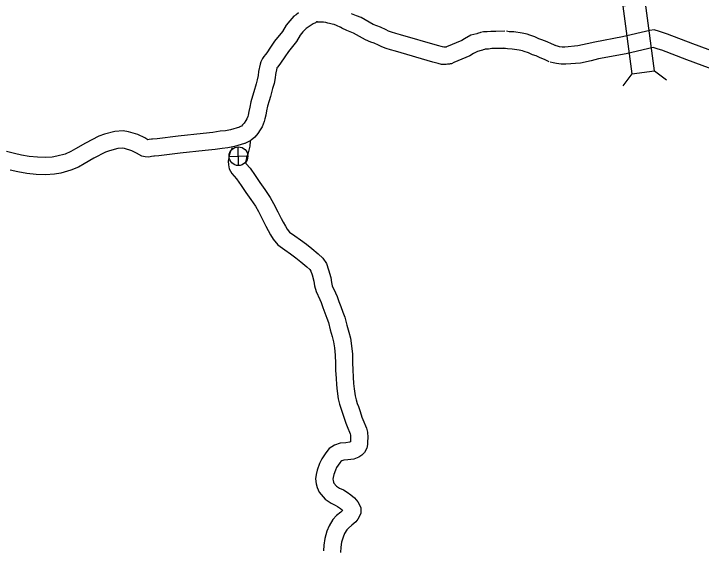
# Model space of a CAD drawing. Extents: x -939622 to -934245, y 1383184 to 1385301.
# Drawn here: x -935165.51 to -935129.52, y 1384319.89 to 1384348.01 of the extents above; entities that cross this region are included whole.
import ezdxf

# ---------------------------------------------------------------- set-up
doc = ezdxf.new("R2010")
doc.units = 0
for name, color, linetype in [('Level 10', 7, 'Continuous'), ('Level 20', 7, 'Continuous'), ('Level 26', 7, 'Continuous')]:
    doc.layers.add(name, color=color, linetype=linetype)

msp = doc.modelspace()

# ---------------------------------------------------------------- linework, layer by layer
at = {"layer": 'Level 10'}
for points in [[(-935150.613, 1384348.056), (-935150.733, 1384347.965), (-935150.845, 1384347.883), (-935151.057, 1384347.647), (-935151.246, 1384347.408), (-935151.448, 1384347.09), (-935151.855, 1384346.574), (-935152.068, 1384346.265), (-935152.267, 1384345.967), (-935152.337, 1384345.882), (-935152.419, 1384345.782), (-935152.496, 1384345.68), (-935152.584, 1384345.504), (-935152.618, 1384345.375), (-935152.698, 1384344.987), (-935152.724, 1384344.792), (-935152.765, 1384344.564), (-935152.828, 1384344.342), (-935152.942, 1384343.933), (-935153.011, 1384343.702), (-935153.095, 1384343.4), (-935153.154, 1384343.122), (-935153.202, 1384342.892), (-935153.241, 1384342.709), (-935153.256, 1384342.645), (-935153.305, 1384342.522), (-935153.368, 1384342.43), (-935153.456, 1384342.289), (-935153.537, 1384342.194), (-935153.598, 1384342.141), (-935153.641, 1384342.118), (-935153.713, 1384342.078), (-935153.716, 1384342.076)], [(-935139.806, 1384347.102), (-935140.269, 1384347.094), (-935140.539, 1384347.09), (-935140.727, 1384347.067), (-935140.781, 1384347.065), (-935140.801, 1384347.065), (-935140.928, 1384347.067), (-935141.071, 1384347.026), (-935141.103, 1384347.017), (-935141.186, 1384346.994), (-935141.242, 1384346.976), (-935141.273, 1384346.967), (-935141.574, 1384346.891), (-935141.915, 1384346.701), (-935142.055, 1384346.607), (-935142.849, 1384346.28), (-935142.877, 1384346.266), (-935142.889, 1384346.265), (-935142.926, 1384346.262), (-935142.999, 1384346.26), (-935143.058, 1384346.278), (-935143.332, 1384346.349), (-935145.266, 1384346.91), (-935145.518, 1384346.989), (-935145.733, 1384347.058), (-935145.891, 1384347.109), (-935146.022, 1384347.179), (-935146.32, 1384347.318), (-935146.511, 1384347.379), (-935146.7, 1384347.458), (-935147.33, 1384347.811), (-935147.564, 1384347.909), (-935147.829, 1384348.009)], [(-935149.619, 1384347.587), (-935149.655, 1384347.583), (-935149.724, 1384347.542), (-935149.83, 1384347.48), (-935149.942, 1384347.42), (-935150.093, 1384347.32), (-935150.196, 1384347.243), (-935150.238, 1384347.212), (-935150.37, 1384347.066), (-935150.512, 1384346.887), (-935150.713, 1384346.569), (-935151.13, 1384346.04), (-935151.323, 1384345.761), (-935151.545, 1384345.428), (-935151.643, 1384345.31), (-935151.712, 1384345.226), (-935151.728, 1384345.205), (-935151.737, 1384345.186), (-935151.741, 1384345.17), (-935151.81, 1384344.837), (-935151.834, 1384344.653), (-935151.887, 1384344.361), (-935151.961, 1384344.098), (-935152.077, 1384343.683), (-935152.146, 1384343.453), (-935152.221, 1384343.185), (-935152.274, 1384342.937), (-935152.321, 1384342.708), (-935152.363, 1384342.51), (-935152.396, 1384342.373), (-935152.505, 1384342.096), (-935152.615, 1384341.936), (-935152.729, 1384341.753), (-935152.897, 1384341.559), (-935153.077, 1384341.401), (-935153.206, 1384341.329), (-935153.34, 1384341.256), (-935153.409, 1384341.231)], [(-935149.66, 1384347.584), (-935149.416, 1384347.587), (-935149.356, 1384347.594), (-935149.314, 1384347.592), (-935149.295, 1384347.59), (-935149.198, 1384347.567), (-935149.092, 1384347.547), (-935148.979, 1384347.523), (-935148.839, 1384347.488), (-935148.76, 1384347.468), (-935148.64, 1384347.415), (-935148.411, 1384347.32)], [(-935139.79, 1384346.203), (-935140.255, 1384346.194), (-935140.477, 1384346.191), (-935140.66, 1384346.168), (-935140.757, 1384346.166), (-935140.796, 1384346.165), (-935140.808, 1384346.165), (-935140.825, 1384346.16), (-935140.865, 1384346.149), (-935140.93, 1384346.131), (-935140.976, 1384346.116), (-935141.035, 1384346.099), (-935141.24, 1384346.047), (-935141.443, 1384345.934), (-935141.627, 1384345.809), (-935142.478, 1384345.46), (-935142.6, 1384345.399), (-935142.673, 1384345.387), (-935142.7, 1384345.381), (-935142.802, 1384345.369), (-935142.878, 1384345.363), (-935143.117, 1384345.357), (-935143.3, 1384345.411), (-935143.57, 1384345.481), (-935145.526, 1384346.049), (-935145.788, 1384346.131), (-935146.009, 1384346.201), (-935146.245, 1384346.277), (-935146.425, 1384346.374), (-935146.649, 1384346.479), (-935146.822, 1384346.534), (-935147.094, 1384346.647), (-935147.725, 1384347), (-935147.897, 1384347.072), (-935148.074, 1384347.139), (-935148.336, 1384347.258), (-935148.408, 1384347.319)], [(-935126.801, 1384345.278), (-935129.958, 1384346.444), (-935131.28, 1384346.95), (-935131.497, 1384347.022), (-935131.708, 1384347.091), (-935131.975, 1384347.18), (-935132.21, 1384347.132), (-935133.635, 1384346.799), (-935135.097, 1384346.533), (-935135.496, 1384346.432), (-935135.974, 1384346.329), (-935136.656, 1384346.272), (-935136.803, 1384346.27), (-935136.941, 1384346.289), (-935137.048, 1384346.313), (-935137.169, 1384346.348)], [(-935137.115, 1384346.329), (-935137.364, 1384346.438), (-935137.583, 1384346.537), (-935137.858, 1384346.655), (-935138.027, 1384346.707), (-935138.225, 1384346.801), (-935138.496, 1384346.895), (-935138.628, 1384346.942), (-935138.892, 1384346.999), (-935139.336, 1384347.06), (-935139.573, 1384347.071), (-935139.723, 1384347.096)], [(-935137.476, 1384345.504), (-935137.73, 1384345.615), (-935137.946, 1384345.713), (-935138.168, 1384345.809), (-935138.354, 1384345.865), (-935138.568, 1384345.968), (-935138.793, 1384346.046), (-935138.873, 1384346.074), (-935139.049, 1384346.112), (-935139.418, 1384346.163), (-935139.668, 1384346.174), (-935139.873, 1384346.209)], [(-935127.067, 1384344.417), (-935130.275, 1384345.601), (-935131.584, 1384346.103), (-935131.778, 1384346.168), (-935131.989, 1384346.236), (-935132.03, 1384346.25), (-935133.452, 1384345.918), (-935134.905, 1384345.653), (-935135.29, 1384345.556), (-935135.841, 1384345.437), (-935136.611, 1384345.373), (-935136.859, 1384345.369), (-935137.101, 1384345.403), (-935137.272, 1384345.441), (-935137.422, 1384345.485)], [(-935153.694, 1384342.084), (-935154.169, 1384341.939), (-935154.42, 1384341.889), (-935154.707, 1384341.867), (-935155.09, 1384341.802), (-935155.593, 1384341.747), (-935156.902, 1384341.616), (-935158.007, 1384341.473), (-935158.256, 1384341.457), (-935158.305, 1384341.448), (-935158.429, 1384341.436), (-935158.49, 1384341.425), (-935158.493, 1384341.425), (-935158.659, 1384341.519), (-935159.011, 1384341.693), (-935159.504, 1384341.832), (-935159.786, 1384341.892), (-935160.215, 1384341.856), (-935160.768, 1384341.708), (-935161.068, 1384341.604), (-935161.757, 1384341.242), (-935162.277, 1384340.94), (-935162.525, 1384340.805), (-935162.831, 1384340.674), (-935163.25, 1384340.558), (-935163.497, 1384340.513), (-935163.855, 1384340.485), (-935164.269, 1384340.506), (-935164.71, 1384340.552), (-935165.115, 1384340.619), (-935165.481, 1384340.71), (-935165.893, 1384340.809)], [(-935153.431, 1384341.223), (-935153.95, 1384341.065), (-935154.297, 1384340.996), (-935154.596, 1384340.973), (-935154.966, 1384340.91), (-935155.499, 1384340.852), (-935156.799, 1384340.721), (-935157.92, 1384340.576), (-935158.151, 1384340.561), (-935158.185, 1384340.556), (-935158.306, 1384340.543), (-935158.449, 1384340.519), (-935158.641, 1384340.535), (-935158.802, 1384340.567), (-935159.08, 1384340.722), (-935159.336, 1384340.85), (-935159.72, 1384340.958), (-935159.843, 1384340.984), (-935160.06, 1384340.966), (-935160.503, 1384340.847), (-935160.709, 1384340.776), (-935161.322, 1384340.453), (-935161.836, 1384340.156), (-935162.132, 1384339.994), (-935162.533, 1384339.823), (-935163.049, 1384339.68), (-935163.381, 1384339.619), (-935163.844, 1384339.583), (-935164.338, 1384339.609), (-935164.83, 1384339.659), (-935165.298, 1384339.737), (-935165.695, 1384339.836)], [(-935154.103, 1384341.003), (-935154.122, 1384340.931), (-935154.182, 1384340.766), (-935154.231, 1384340.599), (-935154.254, 1384340.469), (-935154.283, 1384340.297), (-935154.264, 1384340.117), (-935154.233, 1384339.909), (-935154.1, 1384339.648), (-935153.85, 1384339.369), (-935153.615, 1384339.034), (-935153.369, 1384338.67), (-935153.099, 1384338.301), (-935152.861, 1384337.94), (-935152.708, 1384337.663), (-935152.488, 1384337.247), (-935152.314, 1384336.898), (-935152.194, 1384336.669), (-935152.068, 1384336.45), (-935151.935, 1384336.216), (-935151.685, 1384335.932), (-935151.32, 1384335.655), (-935151.019, 1384335.454), (-935150.751, 1384335.249), (-935150.484, 1384335.029), (-935150.165, 1384334.769), (-935150.017, 1384334.633), (-935149.96, 1384334.552), (-935149.897, 1384334.353), (-935149.802, 1384334.023), (-935149.765, 1384333.773), (-935149.685, 1384333.475), (-935149.488, 1384333.057), (-935149.423, 1384332.902), (-935149.336, 1384332.647), (-935149.225, 1384332.375), (-935149.12, 1384332.086), (-935149.038, 1384331.868), (-935148.939, 1384331.481), (-935148.839, 1384331.127), (-935148.766, 1384330.852), (-935148.717, 1384330.532), (-935148.684, 1384330.145), (-935148.673, 1384329.724), (-935148.66, 1384329.343), (-935148.634, 1384328.95), (-935148.619, 1384328.601), (-935148.587, 1384328.272), (-935148.522, 1384327.868), (-935148.462, 1384327.581), (-935148.374, 1384327.327), (-935148.319, 1384327.177), (-935148.23, 1384326.915), (-935148.128, 1384326.602), (-935148.019, 1384326.332), (-935147.944, 1384326.13), (-935147.904, 1384326.033), (-935147.887, 1384325.972), (-935147.88, 1384325.843), (-935147.888, 1384325.643), (-935147.889, 1384325.614), (-935147.929, 1384325.599), (-935148.136, 1384325.572), (-935148.423, 1384325.54), (-935148.728, 1384325.446), (-935149.003, 1384325.262), (-935149.171, 1384325.044), (-935149.392, 1384324.727), (-935149.505, 1384324.492), (-935149.632, 1384324.142), (-935149.673, 1384323.916), (-935149.718, 1384323.676), (-935149.678, 1384323.414), (-935149.631, 1384323.232), (-935149.531, 1384322.982), (-935149.21, 1384322.615), (-935148.902, 1384322.416), (-935148.68, 1384322.308), (-935148.559, 1384322.234), (-935148.402, 1384322.124), (-935148.318, 1384322.057), (-935148.295, 1384322.028), (-935148.392, 1384321.939), (-935148.614, 1384321.761), (-935148.805, 1384321.551), (-935148.997, 1384321.231), (-935149.116, 1384320.944), (-935149.233, 1384320.565), (-935149.279, 1384320.21), (-935149.305, 1384319.911)], [(-935153.13, 1384341.343), (-935153.145, 1384341.083), (-935153.205, 1384340.878), (-935153.263, 1384340.661), (-935153.326, 1384340.486), (-935153.354, 1384340.392), (-935153.367, 1384340.317), (-935153.375, 1384340.271), (-935153.371, 1384340.23), (-935153.364, 1384340.186), (-935153.352, 1384340.162), (-935153.144, 1384339.93), (-935152.874, 1384339.545), (-935152.632, 1384339.188), (-935152.36, 1384338.814), (-935152.091, 1384338.406), (-935151.916, 1384338.091), (-935151.687, 1384337.659), (-935151.513, 1384337.308), (-935151.405, 1384337.103), (-935151.286, 1384336.896), (-935151.198, 1384336.74), (-935151.07, 1384336.595), (-935150.798, 1384336.389), (-935150.495, 1384336.186), (-935150.192, 1384335.954), (-935149.914, 1384335.726), (-935149.575, 1384335.45), (-935149.336, 1384335.23), (-935149.143, 1384334.956), (-935149.036, 1384334.613), (-935148.92, 1384334.214), (-935148.882, 1384333.956), (-935148.837, 1384333.787), (-935148.664, 1384333.421), (-935148.581, 1384333.22), (-935148.493, 1384332.963), (-935148.385, 1384332.699), (-935148.276, 1384332.399), (-935148.178, 1384332.14), (-935148.069, 1384331.715), (-935147.971, 1384331.364), (-935147.883, 1384331.036), (-935147.823, 1384330.637), (-935147.785, 1384330.196), (-935147.773, 1384329.752), (-935147.761, 1384329.388), (-935147.735, 1384329), (-935147.721, 1384328.664), (-935147.694, 1384328.387), (-935147.637, 1384328.031), (-935147.593, 1384327.822), (-935147.526, 1384327.629), (-935147.47, 1384327.475), (-935147.377, 1384327.2), (-935147.282, 1384326.911), (-935147.18, 1384326.658), (-935147.106, 1384326.46), (-935147.05, 1384326.325), (-935146.994, 1384326.118), (-935146.979, 1384325.85), (-935146.988, 1384325.611), (-935146.992, 1384325.478), (-935147.025, 1384325.279), (-935147.147, 1384325.056), (-935147.286, 1384324.924), (-935147.449, 1384324.816), (-935147.714, 1384324.72), (-935148.028, 1384324.679), (-935148.238, 1384324.655), (-935148.337, 1384324.625), (-935148.381, 1384324.596), (-935148.445, 1384324.512), (-935148.612, 1384324.272), (-935148.675, 1384324.141), (-935148.76, 1384323.908), (-935148.788, 1384323.753), (-935148.805, 1384323.661), (-935148.795, 1384323.594), (-935148.774, 1384323.513), (-935148.753, 1384323.46), (-935148.615, 1384323.303), (-935148.459, 1384323.201), (-935148.249, 1384323.099), (-935148.066, 1384322.988), (-935147.861, 1384322.844), (-935147.676, 1384322.696), (-935147.503, 1384322.477), (-935147.416, 1384322.329), (-935147.349, 1384322.16), (-935147.35, 1384321.864), (-935147.499, 1384321.579), (-935147.611, 1384321.435), (-935147.806, 1384321.256), (-935147.995, 1384321.104), (-935148.079, 1384321.012), (-935148.191, 1384320.825), (-935148.269, 1384320.637), (-935148.351, 1384320.373), (-935148.384, 1384320.113), (-935148.409, 1384319.833)]]:
    msp.add_lwpolyline(points, dxfattribs=at)
at = {"layer": 'Level 20'}
for p, q in [((-935131.969, 1384345.033), (-935131.34, 1384344.552)), ((-935133.147, 1384344.876), (-935133.628, 1384344.247))]:
    msp.add_line(p, q, dxfattribs=at)
msp.add_lwpolyline([(-935131.969, 1384345.033), (-935132.44, 1384348.566), (-935133.618, 1384348.409), (-935133.147, 1384344.876)], close=True, dxfattribs=at)
at = {"layer": 'Level 26'}
for p, q in [((-935153.739, 1384340.073), (-935153.761, 1384341.05)), ((-935154.238, 1384340.55), (-935153.262, 1384340.573))]:
    msp.add_line(p, q, dxfattribs=at)
msp.add_circle((-935153.75, 1384340.561), 0.488, dxfattribs=at)

doc.saveas('drawing.dxf')
